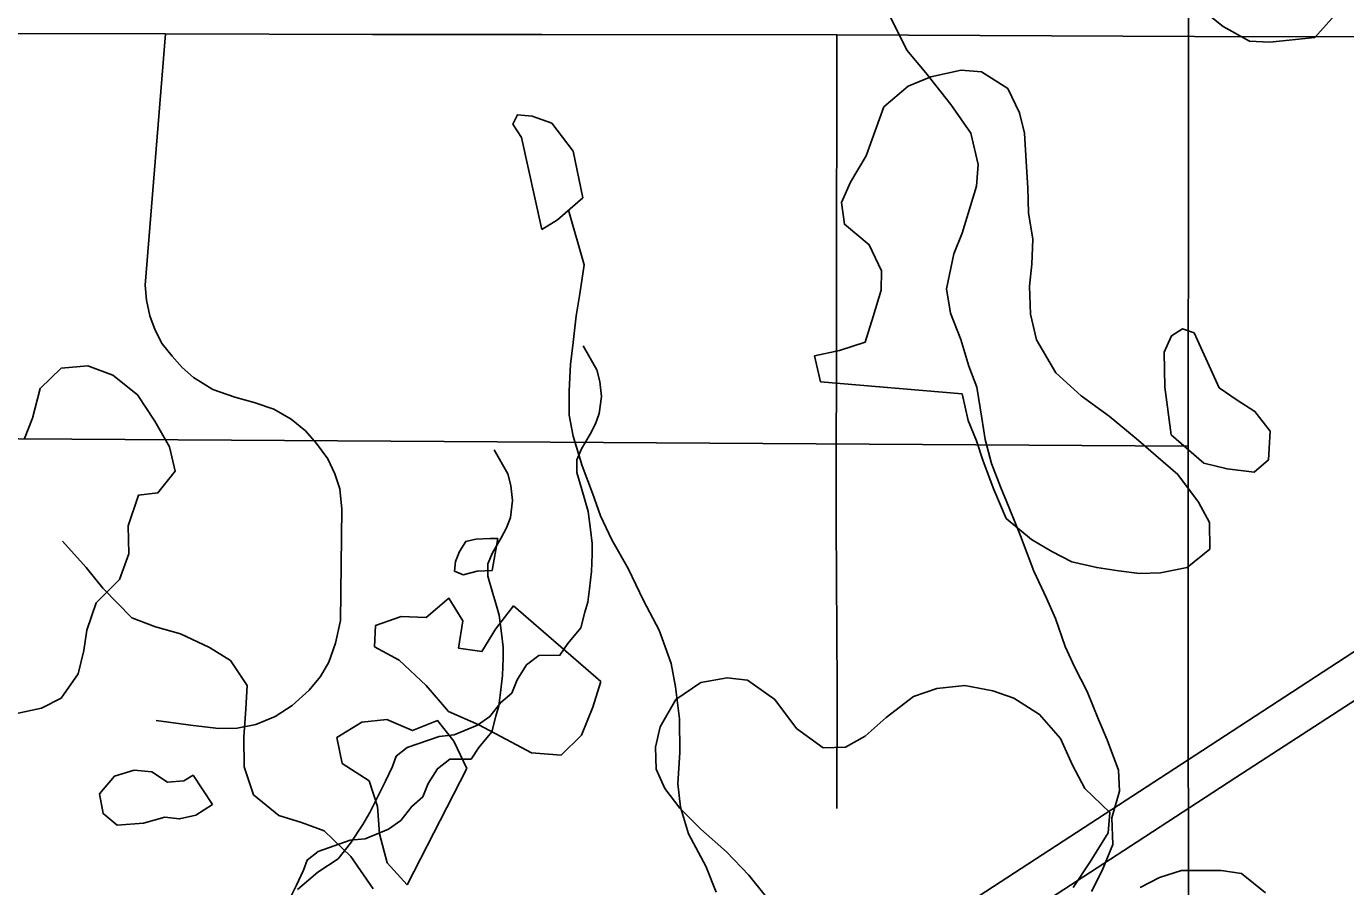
# Model space of a CAD drawing. Extents: x -21.1 to 50.3, y 0 to 22.1.
# Drawn here: x 7.902 to 8.544, y 18.922 to 19.34 of the extents above; entities that cross this region are included whole.
import ezdxf

# ---------------------------------------------------------------- set-up
doc = ezdxf.new("R2010")
doc.units = 0
for name, color, linetype in [('GM_X_City_Street', 7, 'Continuous'), ('GM_X_Interstate_Route', 7, 'Continuous'), ('GM_X_Major_Lake', 7, 'Continuous'), ('GM_X_Minor_Lake', 7, 'Continuous'), ('GM_X_Minor_River', 7, 'Continuous'), ('GM_X_Section', 7, 'Continuous')]:
    doc.layers.add(name, color=color, linetype=linetype)

msp = doc.modelspace()

# ---------------------------------------------------------------- linework, layer by layer
at = {"layer": 'GM_X_City_Street'}
for points in [[(7.55342, 19.3381), (7.64012, 19.33746), (7.80407, 19.33675), (7.96966, 19.33641), (8.07035, 19.33609), (8.15275, 19.33609), (8.29623, 19.33593), (8.47026, 19.33513), (8.75229, 19.33482), (8.89737, 19.33394)], [(7.96505, 19.00252), (7.98318, 18.99997), (7.99559, 18.99854), (8.0045, 18.9987), (8.01356, 19.00045), (8.02295, 19.00443), (8.03122, 19.00983), (8.03949, 19.01715), (8.04506, 19.02383), (8.0492, 19.03083), (8.05238, 19.04006), (8.05476, 19.05103), (8.0554, 19.10528), (8.05445, 19.11514), (8.05206, 19.12246), (8.04872, 19.12977), (8.04586, 19.13343), (8.04315, 19.13709), (8.03774, 19.14329), (8.03074, 19.14902), (8.02231, 19.15379), (8.01277, 19.15713), (8.00338, 19.15968), (7.99273, 19.16334), (7.98334, 19.16922), (7.97777, 19.17415), (7.97284, 19.17956), (7.96807, 19.18561), (7.96457, 19.19229), (7.96203, 19.19929), (7.96043, 19.20692), (7.9598, 19.21408), (7.96966, 19.33641)], [(8.29623, 18.95973), (8.29639, 19.01874), (8.29591, 19.09844), (8.29607, 19.20581), (8.29623, 19.33593)]]:
    msp.add_lwpolyline(points, dxfattribs=at)
at = {"layer": 'GM_X_Interstate_Route'}
msp.add_line((8.40028, 18.916), (8.44239, 18.94344), dxfattribs=at)
for points in [[(8.12551, 18.76133), (8.23329, 18.83118), (8.47419, 18.98789), (8.59865, 19.06898), (8.69638, 19.13271), (8.7732, 19.18352), (8.83168, 19.22137), (8.88137, 19.25301), (8.9, 19.26511)], [(8.44239, 18.94344), (8.49039, 18.97472), (8.65824, 19.08348), (8.77477, 19.15887), (8.83834, 19.20131)]]:
    msp.add_lwpolyline(points, dxfattribs=at)
at = {"layer": 'GM_X_Major_Lake'}
for points in [[(8.52775, 19.38396), (8.54044, 19.36352), (8.54265, 19.34991), (8.52884, 19.33457)], [(8.52884, 19.33457), (8.50698, 19.33238), (8.49712, 19.33276), (8.48424, 19.33997), (8.47325, 19.34869)], [(8.35722, 19.16128), (8.36013, 19.14836), (8.36421, 19.13846), (8.36752, 19.12857), (8.37269, 19.11486), (8.37862, 19.10077), (8.39103, 19.09042), (8.40083, 19.08464), (8.41064, 19.07962), (8.42275, 19.07685), (8.43334, 19.07524), (8.44357, 19.07401), (8.45381, 19.07429), (8.46672, 19.07683), (8.4778, 19.08583), (8.47755, 19.09873), (8.47234, 19.10864), (8.46223, 19.12201), (8.44193, 19.13964), (8.42877, 19.15039), (8.41522, 19.16037), (8.40282, 19.17148), (8.3935, 19.1875), (8.39058, 19.20004), (8.38996, 19.21371), (8.3912, 19.22432), (8.3917, 19.23645), (8.38955, 19.24937), (8.38929, 19.26151), (8.38863, 19.27176), (8.38765, 19.28808), (8.3851, 19.29796), (8.37952, 19.30977), (8.36671, 19.31786), (8.35686, 19.3187), (8.34205, 19.31543), (8.33101, 19.31097), (8.31916, 19.30084), (8.31487, 19.28912), (8.31058, 19.27702), (8.30288, 19.26419), (8.29861, 19.25437), (8.30002, 19.24374), (8.31206, 19.23377), (8.318, 19.22119), (8.31791, 19.21171), (8.31399, 19.19885), (8.31008, 19.18637), (8.29753, 19.18231), (8.28537, 19.17977), (8.28829, 19.16722)], [(8.47011, 19.19097), (8.46444, 19.19292), (8.4591, 19.18956), (8.45561, 19.18162), (8.45582, 19.16455), (8.45901, 19.14138), (8.4748, 19.12758), (8.48615, 19.12483), (8.4994, 19.12319), (8.50628, 19.12919), (8.50718, 19.14322), (8.49969, 19.15277), (8.49102, 19.15816), (8.48236, 19.16431)], [(8.48236, 19.16431), (8.47011, 19.19097)], [(7.90114, 19.13965), (7.90493, 19.14951), (7.90873, 19.16392), (7.91897, 19.17379), (7.93186, 19.17492), (7.94399, 19.17037), (7.95611, 19.16089)], [(8.28829, 19.16722), (8.35722, 19.16128)], [(7.95611, 19.16089), (7.96444, 19.148), (7.97164, 19.13548), (7.97429, 19.12373), (7.96594, 19.11311), (7.95647, 19.11197), (7.95153, 19.09718), (7.9519, 19.08352), (7.94735, 19.071), (7.93597, 19.05963), (7.93141, 19.04635), (7.92989, 19.03649), (7.92723, 19.02511), (7.91888, 19.01335), (7.90941, 19.00842), (7.89652, 19.00576)], [(8.13135, 19.0909), (8.12755, 19.09093), (8.12073, 19.09062), (8.11579, 19.08952), (8.11271, 19.08462), (8.11076, 19.07971), (8.11034, 19.07516), (8.11449, 19.07323), (8.12133, 19.07506), (8.12854, 19.07537)], [(8.12854, 19.07537), (8.13135, 19.0909)], [(8.13899, 19.05821), (8.13016, 19.04691), (8.12361, 19.03597), (8.11225, 19.03759), (8.11427, 19.05085), (8.10756, 19.06191), (8.09647, 19.05253), (8.08435, 19.05302), (8.07179, 19.04858), (8.07131, 19.03834), (8.08338, 19.03179), (8.09653, 19.01953), (8.1074, 19.00691), (8.12212, 19.00033), (8.13532, 18.99338), (8.14777, 18.98682), (8.16216, 18.98554), (8.17211, 18.99532), (8.17756, 19.00892), (8.18147, 19.0214)], [(8.18147, 19.0214), (8.13899, 19.05821)], [(8.21983, 18.95991), (8.21263, 18.96939), (8.20847, 18.97887), (8.20809, 18.98949), (8.21037, 18.99935), (8.21796, 19.01263), (8.2301, 19.02097), (8.24298, 19.02325), (8.25284, 19.02211), (8.2661, 19.01263), (8.27671, 18.9986), (8.28959, 18.98912), (8.30058, 18.9895), (8.31006, 18.99481), (8.3203, 19.00391), (8.33358, 19.01415), (8.34495, 19.01795), (8.3586, 19.01947), (8.37224, 19.01682), (8.38247, 19.0134), (8.39498, 19.00544), (8.4052, 18.99368), (8.41088, 18.98079), (8.41694, 18.96941), (8.42907, 18.95765), (8.4283, 18.94779), (8.41958, 18.93376), (8.41123, 18.92124)], [(8.11623, 18.97914), (8.10992, 18.99247), (8.10205, 19.00241), (8.08987, 18.99759), (8.07741, 19.00301), (8.06527, 19.00161), (8.05307, 18.99413), (8.0556, 18.98159), (8.06878, 18.97312), (8.07283, 18.96057), (8.07384, 18.94728), (8.07749, 18.93322), (8.08724, 18.92251)], [(7.98313, 18.9758), (7.97855, 18.97319), (7.97059, 18.97251), (7.96305, 18.97751), (7.95434, 18.97834), (7.94483, 18.9754), (7.93755, 18.96674), (7.93935, 18.95724), (7.94612, 18.95149), (7.95902, 18.95251), (7.96928, 18.95545), (7.97648, 18.95462), (7.98446, 18.95645), (7.99247, 18.96168)], [(7.99247, 18.96168), (7.98313, 18.9758)], [(8.08724, 18.92251), (8.11623, 18.97914)], [(8.2615, 18.91743), (8.25354, 18.92729), (8.24256, 18.93867), (8.23006, 18.94967), (8.21983, 18.95991)], [(8.44383, 18.92124), (8.45331, 18.92618), (8.46392, 18.92959), (8.48325, 18.92959), (8.49311, 18.92808), (8.50486, 18.9186)]]:
    msp.add_lwpolyline(points, dxfattribs=at)
at = {"layer": 'GM_X_Minor_Lake'}
for points in [[(8.15277, 19.24125), (8.16032, 19.24588), (8.17274, 19.25663), (8.16798, 19.27939), (8.15761, 19.29297), (8.1481, 19.2963), (8.14088, 19.29699), (8.13864, 19.29241), (8.14288, 19.28599)], [(8.14288, 19.28599), (8.15277, 19.24125)]]:
    msp.add_lwpolyline(points, dxfattribs=at)
at = {"layer": 'GM_X_Minor_River'}
for points in [[(8.42015, 18.91925), (8.42537, 18.92956), (8.43057, 18.94215), (8.43008, 18.95506), (8.43376, 18.96802), (8.43328, 18.97827), (8.42784, 18.99304), (8.42358, 19.00288), (8.41814, 19.01651), (8.41196, 19.02861), (8.40732, 19.03844), (8.40264, 19.05208), (8.39838, 19.06192), (8.39219, 19.07516), (8.38559, 19.0922), (8.38015, 19.10583), (8.37589, 19.11604), (8.37161, 19.1274), (8.36847, 19.13915), (8.36686, 19.1494), (8.36445, 19.16457), (8.36056, 19.1748), (8.35665, 19.18768), (8.3516, 19.20055), (8.3496, 19.21231), (8.35324, 19.22945), (8.35732, 19.23936), (8.36138, 19.2527), (8.36433, 19.26223), (8.36499, 19.27287), (8.36144, 19.28804), (8.35183, 19.30201), (8.33955, 19.31747), (8.33034, 19.32841), (8.32184, 19.34581)], [(8.23762, 18.91906), (8.23258, 18.93156), (8.22409, 18.94743), (8.22018, 18.96032), (8.21894, 18.9717), (8.21994, 18.98691), (8.21979, 19.00325), (8.21775, 19.01881), (8.21576, 19.03019), (8.20992, 19.04647), (8.2022, 19.06084), (8.19485, 19.07635), (8.18675, 19.09033), (8.18134, 19.10206), (8.17744, 19.11305), (8.17239, 19.1263), (8.16809, 19.1407), (8.1661, 19.15094), (8.16599, 19.16271), (8.16664, 19.17564), (8.16806, 19.18629), (8.16946, 19.19923), (8.17126, 19.20988), (8.17341, 19.22396), (8.16578, 19.2506)], [(8.03395, 18.92026), (8.0438, 18.92867), (8.05366, 18.93519), (8.05971, 18.94282), (8.06575, 18.95197), (8.06914, 18.95769), (8.07667, 18.97292), (8.08006, 18.98016), (8.08193, 18.98511), (8.08724, 18.98932), (8.10282, 18.99472), (8.11004, 18.99552), (8.12143, 19.00014), (8.1275, 19.00436), (8.13279, 19.01122), (8.1381, 19.01581), (8.14073, 19.02228), (8.14526, 19.02953), (8.15132, 19.03412), (8.1616, 19.03418), (8.16537, 19.03989), (8.1718, 19.04753), (8.17366, 19.05514), (8.17516, 19.06008), (8.17588, 19.06655), (8.17698, 19.07491), (8.17731, 19.08327), (8.17728, 19.08859), (8.17648, 19.09542), (8.17529, 19.10415), (8.17374, 19.10984), (8.17219, 19.11477), (8.16986, 19.12312), (8.16983, 19.1292), (8.17208, 19.13453), (8.17622, 19.14177), (8.17886, 19.14672), (8.18074, 19.15167), (8.18183, 19.16003), (8.18103, 19.16725), (8.17948, 19.17294), (8.17294, 19.18468)], [(8.02585, 18.90717), (8.03338, 18.92241), (8.03677, 18.92965), (8.03864, 18.93459), (8.04395, 18.9388), (8.05953, 18.94421), (8.06675, 18.945), (8.07815, 18.94963), (8.08421, 18.95384), (8.08951, 18.96071), (8.09481, 18.96529), (8.09744, 18.97177), (8.10197, 18.97901), (8.10803, 18.9836), (8.11831, 18.98366), (8.12208, 18.98938), (8.12851, 18.99701), (8.13037, 19.00462), (8.13187, 19.00957), (8.13259, 19.01603), (8.13369, 19.02439), (8.13402, 19.03275), (8.13399, 19.03807), (8.1332, 19.04491), (8.132, 19.05364), (8.13045, 19.05933), (8.1289, 19.06426), (8.12657, 19.0726), (8.12654, 19.07868), (8.12879, 19.08401), (8.13294, 19.09125), (8.13557, 19.0962), (8.13745, 19.10115), (8.13855, 19.10952), (8.13774, 19.11673), (8.13619, 19.12242), (8.12965, 19.13416)], [(8.07064, 18.92054), (8.05987, 18.9364), (8.04686, 18.94881), (8.03581, 18.95289), (8.02478, 18.95621), (8.01255, 18.96635), (8.00787, 18.97999), (8.00774, 18.99442), (8.00876, 19.00811), (8.00941, 19.01952), (8.00133, 19.0316), (7.99103, 19.03796), (7.97693, 19.04467), (7.96476, 19.04798), (7.95333, 19.05243), (7.93916, 19.06674), (7.9311, 19.07692), (7.9196, 19.08973)]]:
    msp.add_lwpolyline(points, dxfattribs=at)
at = {"layer": 'GM_X_Section'}
for points in [[(7.44997, 20.14748), (8.46844, 20.13891), (8.46716, 19.13592), (7.45853, 19.14217)], [(7.45853, 19.14217), (8.46716, 19.13592), (8.4678, 18.13938), (7.46215, 18.13462)]]:
    msp.add_lwpolyline(points, close=True, dxfattribs=at)

doc.saveas('drawing.dxf')
